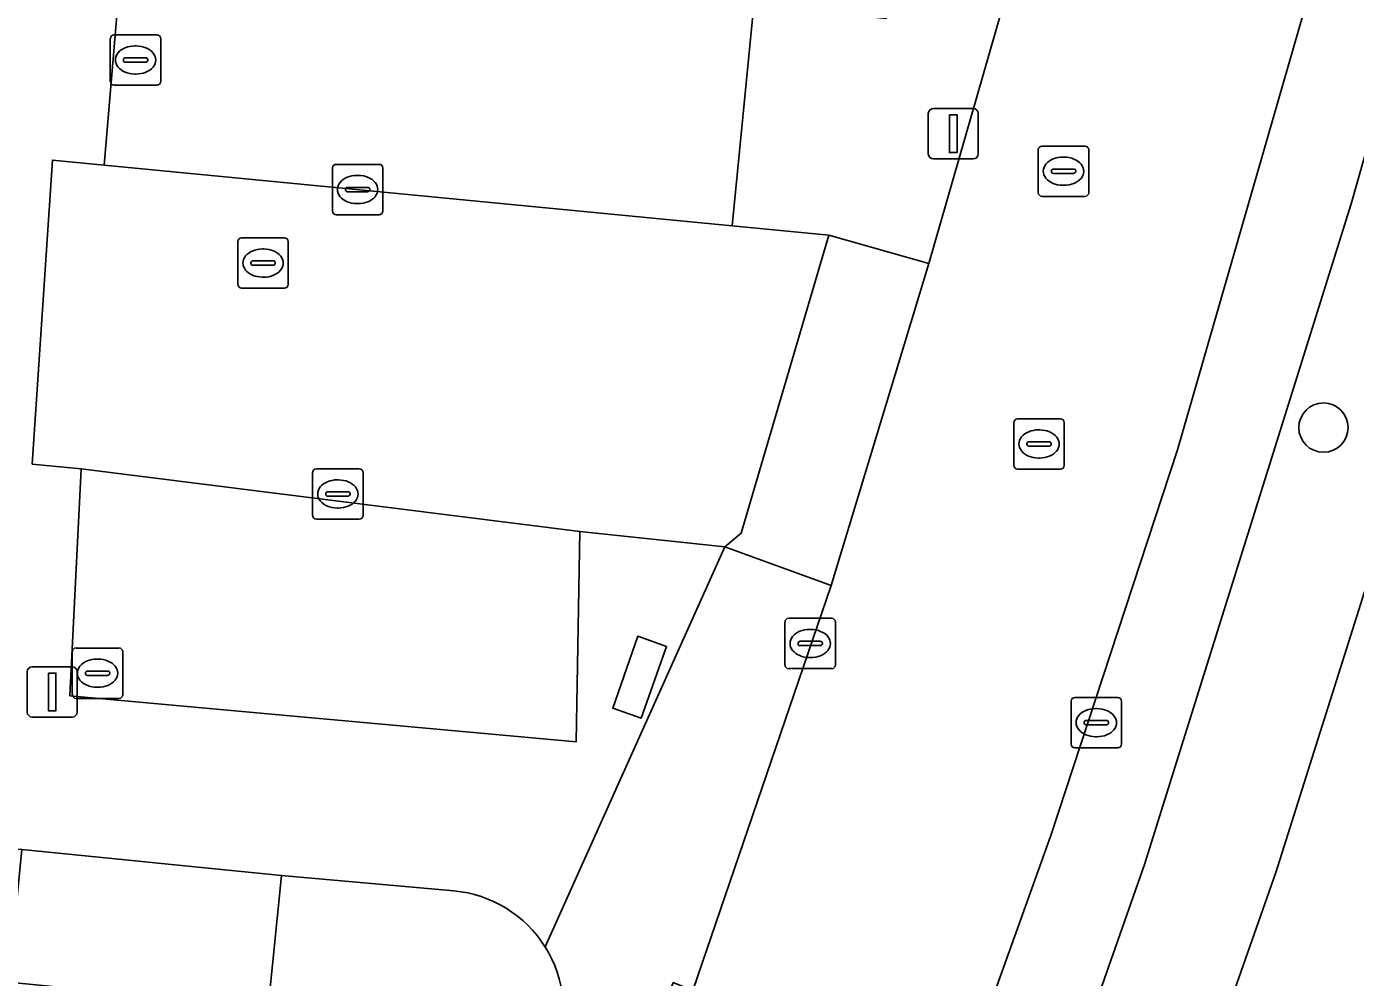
# Model space of a CAD drawing. Extents: x 163683 to 164494, y 382709 to 383872.
# Drawn here: x 164269.65 to 164296.05, y 383459.58 to 383478.47 of the extents above; entities that cross this region are included whole.
import ezdxf

# ---------------------------------------------------------------- set-up
doc = ezdxf.new("R2010")
doc.units = 0
for name, color, linetype in [('IMGEO_Boom', 7, 'Continuous'), ('IMGEO_Erf', 7, 'Continuous'), ('IMGEO_Kolk', 7, 'Continuous'), ('IMGEO_Lichtmast', 7, 'Continuous'), ('IMGEO_Pand', 7, 'Continuous'), ('IMGEO_Parkeervlak_open', 7, 'Continuous'), ('IMGEO_Rijbaan_lokaal_open', 7, 'Continuous'), ('IMGEO_Rioolput', 7, 'Continuous'), ('IMGEO_Terreindeel_gesloten', 7, 'Continuous'), ('IMGEO_Voetpad_open', 7, 'Continuous')]:
    doc.layers.add(name, color=color, linetype=linetype)

msp = doc.modelspace()

# ---------------------------------------------------------------- linework, layer by layer
at = {"layer": 'IMGEO_Boom'}
msp.add_circle((164295.41, 383470.504), 0.489, dxfattribs=at)
at = {"layer": 'IMGEO_Erf'}
for points in [[(164325.186, 383462.761), (164320.277, 383464.124), (164320.984, 383466.67), (164318.744, 383467.292), (164318.124, 383465.059), (164313.11, 383466.451), (164308.203, 383467.814), (164308.839, 383470.106), (164306.491, 383470.758), (164305.778, 383468.191), (164300.781, 383469.579), (164301.494, 383472.146), (164298.114, 383473.214), (164294.464, 383461.667), (164291.264, 383452.565)], [(164278.142, 383461.303), (164274.714, 383461.609), (164274.453, 383458.98)]]:
    msp.add_lwpolyline(points, dxfattribs=at)
for centre, radius, start, end in [((164277.919, 383458.91), 2.403, 32.122, 84.6665), ((164277.917, 383458.908), 2.406, 339.6734, 32.1444)]:
    msp.add_arc(centre, radius, start, end, dxfattribs=at)
at = {"layer": 'IMGEO_Kolk'}
for p, q in [((164275.727, 383474.806), (164275.727, 383475.658)), ((164275.802, 383475.732), (164276.654, 383475.732)), ((164276.728, 383475.658), (164276.728, 383474.806)), ((164276.215, 383475.512), (164276.24, 383475.512)), ((164275.986, 383475.226), (164275.986, 383475.238)), ((164276.424, 383475.189), (164276.026, 383475.189)), ((164276.029, 383475.275), (164276.427, 383475.275)), ((164276.47, 383475.238), (164276.47, 383475.226)), ((164276.238, 383474.952), (164276.213, 383474.952)), ((164276.654, 383474.732), (164275.802, 383474.732)), ((164275.335, 383468.76), (164275.335, 383469.612)), ((164275.41, 383469.686), (164276.262, 383469.686)), ((164276.336, 383469.612), (164276.336, 383468.76)), ((164275.823, 383469.466), (164275.848, 383469.466)), ((164275.594, 383469.18), (164275.594, 383469.192)), ((164276.032, 383469.143), (164275.634, 383469.143)), ((164275.637, 383469.229), (164276.035, 383469.229)), ((164276.078, 383469.192), (164276.078, 383469.18)), ((164275.846, 383468.906), (164275.821, 383468.906)), ((164276.262, 383468.686), (164275.41, 383468.686)), ((164284.716, 383465.79), (164284.716, 383466.642)), ((164284.791, 383466.716), (164285.643, 383466.716)), ((164285.717, 383466.642), (164285.717, 383465.79)), ((164285.204, 383466.496), (164285.229, 383466.496)), ((164284.975, 383466.21), (164284.975, 383466.222)), ((164285.413, 383466.173), (164285.015, 383466.173)), ((164285.018, 383466.259), (164285.416, 383466.259)), ((164285.459, 383466.222), (164285.459, 383466.21)), ((164285.227, 383465.936), (164285.202, 383465.936)), ((164285.643, 383465.716), (164284.791, 383465.716)), ((164290.399, 383464.218), (164290.399, 383465.07)), ((164290.474, 383465.144), (164291.326, 383465.144)), ((164291.4, 383465.07), (164291.4, 383464.218)), ((164290.887, 383464.924), (164290.912, 383464.924)), ((164290.658, 383464.638), (164290.658, 383464.65)), ((164291.096, 383464.601), (164290.698, 383464.601)), ((164290.701, 383464.687), (164291.099, 383464.687)), ((164291.142, 383464.65), (164291.142, 383464.638)), ((164290.91, 383464.364), (164290.885, 383464.364)), ((164291.326, 383464.144), (164290.474, 383464.144))]:
    msp.add_line(p, q, dxfattribs=at)
for points in [[(164275.727, 383474.806), (164275.727, 383475.658)], [(164275.802, 383475.732), (164276.654, 383475.732)], [(164276.728, 383475.658), (164276.728, 383474.806)], [(164276.654, 383474.732), (164275.802, 383474.732)], [(164275.335, 383468.76), (164275.335, 383469.612)], [(164275.41, 383469.686), (164276.262, 383469.686)], [(164276.336, 383469.612), (164276.336, 383468.76)], [(164276.262, 383468.686), (164275.41, 383468.686)], [(164284.716, 383465.79), (164284.716, 383466.642)], [(164284.791, 383466.716), (164285.643, 383466.716)], [(164285.717, 383466.642), (164285.717, 383465.79)], [(164285.643, 383465.716), (164284.791, 383465.716)], [(164290.399, 383464.218), (164290.399, 383465.07)], [(164290.474, 383465.144), (164291.326, 383465.144)], [(164291.4, 383465.07), (164291.4, 383464.218)], [(164291.326, 383464.144), (164290.474, 383464.144)]]:
    msp.add_lwpolyline(points, dxfattribs=at)
for centre, radius, start, end in [((164275.804, 383475.656), 0.0765, 91.552, 178.448), ((164275.804, 383475.656), 0.0765, 91.552, 178.448), ((164276.652, 383475.656), 0.0765, 1.552, 88.448), ((164276.652, 383475.656), 0.0765, 1.552, 88.448), ((164276.026, 383475.235), 0.0403, 85.8775, 175.7526), ((164276.023, 383475.225), 0.0366, 178.938, 274.7102), ((164276.427, 383475.232), 0.043, 264.8664, 352.4533), ((164276.431, 383475.237), 0.0386, 1.7309, 96.639), ((164275.804, 383474.808), 0.0765, 181.552, 268.448), ((164275.804, 383474.808), 0.0765, 181.552, 268.448), ((164276.652, 383474.808), 0.0765, 271.552, 358.448), ((164276.652, 383474.808), 0.0765, 271.552, 358.448), ((164275.412, 383469.61), 0.0765, 91.552, 178.448), ((164275.412, 383469.61), 0.0765, 91.552, 178.448), ((164276.26, 383469.61), 0.0765, 1.552, 88.448), ((164276.26, 383469.61), 0.0765, 1.552, 88.448), ((164275.634, 383469.189), 0.0403, 85.8775, 175.7526), ((164275.631, 383469.179), 0.0366, 178.938, 274.7102), ((164276.035, 383469.186), 0.043, 264.8664, 352.4533), ((164276.039, 383469.191), 0.0386, 1.7309, 96.639), ((164275.412, 383468.762), 0.0765, 181.552, 268.448), ((164275.412, 383468.762), 0.0765, 181.552, 268.448), ((164276.26, 383468.762), 0.0765, 271.552, 358.448), ((164276.26, 383468.762), 0.0765, 271.552, 358.448), ((164284.793, 383466.64), 0.0765, 91.552, 178.448), ((164284.793, 383466.64), 0.0765, 91.552, 178.448), ((164285.641, 383466.64), 0.0765, 1.552, 88.448), ((164285.641, 383466.64), 0.0765, 1.552, 88.448), ((164285.015, 383466.219), 0.0403, 85.8775, 175.7526), ((164285.012, 383466.209), 0.0366, 178.938, 274.7102), ((164285.416, 383466.216), 0.043, 264.8664, 352.4533), ((164285.42, 383466.221), 0.0386, 1.7309, 96.639), ((164284.793, 383465.792), 0.0765, 181.552, 268.448), ((164284.793, 383465.792), 0.0765, 181.552, 268.448), ((164285.641, 383465.792), 0.0765, 271.552, 358.448), ((164285.641, 383465.792), 0.0765, 271.552, 358.448), ((164290.476, 383465.068), 0.0765, 91.552, 178.448), ((164290.476, 383465.068), 0.0765, 91.552, 178.448), ((164291.324, 383465.068), 0.0765, 1.552, 88.448), ((164291.324, 383465.068), 0.0765, 1.552, 88.448), ((164290.698, 383464.647), 0.0403, 85.8775, 175.7526), ((164290.695, 383464.637), 0.0366, 178.938, 274.7102), ((164291.099, 383464.644), 0.043, 264.8664, 352.4533), ((164291.103, 383464.649), 0.0386, 1.7309, 96.639), ((164290.476, 383464.22), 0.0765, 181.552, 268.448), ((164290.476, 383464.22), 0.0765, 181.552, 268.448), ((164291.324, 383464.22), 0.0765, 271.552, 358.448), ((164291.324, 383464.22), 0.0765, 271.552, 358.448)]:
    msp.add_arc(centre, radius, start, end, dxfattribs=at)
for centre, major_axis, ratio, start_param, end_param in [((164276.214, 383475.232), (-0.387, 0.002), 0.722429, 4.712389, 7.853982), ((164276.239, 383475.232), (-0.39, 0.002), 0.717154, 1.570796, 4.712389), ((164275.822, 383469.186), (-0.387, 0.002), 0.722429, 4.712389, 7.853982), ((164275.847, 383469.186), (-0.39, 0.002), 0.717154, 1.570796, 4.712389), ((164285.203, 383466.216), (-0.387, 0.002), 0.722429, 4.712389, 7.853982), ((164285.228, 383466.216), (-0.39, 0.002), 0.717154, 1.570796, 4.712389), ((164290.886, 383464.644), (-0.387, 0.002), 0.722429, 4.712389, 7.853982), ((164290.911, 383464.644), (-0.39, 0.002), 0.717154, 1.570796, 4.712389)]:
    msp.add_ellipse(centre, major_axis=major_axis, ratio=ratio, start_param=start_param, end_param=end_param, dxfattribs=at)
at = {"layer": 'IMGEO_Lichtmast'}
for p, q in [((164287.563, 383475.941), (164287.563, 383476.741)), ((164287.563, 383476.741), (164287.563, 383475.941)), ((164287.663, 383476.841), (164288.453, 383476.841)), ((164288.453, 383476.841), (164287.663, 383476.841)), ((164288.553, 383476.741), (164288.553, 383475.941)), ((164288.553, 383475.941), (164288.553, 383476.741)), ((164288.453, 383475.841), (164287.663, 383475.841)), ((164287.663, 383475.841), (164288.453, 383475.841)), ((164269.667, 383464.854), (164269.667, 383465.654)), ((164269.667, 383465.654), (164269.667, 383464.854)), ((164269.767, 383465.754), (164270.557, 383465.754)), ((164270.557, 383465.754), (164269.767, 383465.754)), ((164270.657, 383465.654), (164270.657, 383464.854)), ((164270.657, 383464.854), (164270.657, 383465.654)), ((164270.557, 383464.754), (164269.767, 383464.754)), ((164269.767, 383464.754), (164270.557, 383464.754))]:
    msp.add_line(p, q, dxfattribs=at)
for points in [[(164287.983, 383476.716), (164288.133, 383476.716), (164288.133, 383475.966), (164287.983, 383475.966), (164287.983, 383476.716)], [(164270.087, 383465.629), (164270.237, 383465.629), (164270.237, 383464.879), (164270.087, 383464.879), (164270.087, 383465.629)]]:
    msp.add_lwpolyline(points, dxfattribs=at)
for centre, start, end in [((164287.663, 383476.741), 90, 180), ((164287.663, 383476.741), 90, 180), ((164288.453, 383476.741), 0, 90), ((164288.453, 383476.741), 360, 90), ((164287.663, 383475.941), 180, 270), ((164287.663, 383475.941), 180, 270), ((164288.453, 383475.941), 270, 0), ((164288.453, 383475.941), 270, 0), ((164269.767, 383465.654), 90, 180), ((164269.767, 383465.654), 90, 180), ((164270.557, 383465.654), 0, 90), ((164270.557, 383465.654), 360, 90), ((164269.767, 383464.854), 180, 270), ((164269.767, 383464.854), 180, 270), ((164270.557, 383464.854), 270, 0), ((164270.557, 383464.854), 270, 0)]:
    msp.add_arc(centre, 0.1, start, end, dxfattribs=at)
at = {"layer": 'IMGEO_Pand'}
msp.add_lwpolyline([(164269.562, 383462.121), (164269.3, 383459.492), (164274.453, 383458.98), (164274.714, 383461.609)], close=True, dxfattribs=at)
at = {"layer": 'IMGEO_Parkeervlak_open'}
for points in [[(164301.373, 383502.691), (164296.512, 383483.93), (164292.509, 383470.06), (164289.997, 383462.405), (164285.942, 383451.098)], [(164288.922, 383453.465), (164291.856, 383461.828), (164295.964, 383474.95), (164298.4, 383483.543), (164302.468, 383499.123)]]:
    msp.add_lwpolyline(points, dxfattribs=at)
for points in [[(164284.099, 383478.897), (164284.119, 383479.101), (164282.843, 383479.219), (164271.579, 383480.256), (164271.195, 383475.717), (164283.668, 383474.513)], [(164270.738, 383469.683), (164270.513, 383465.177), (164280.568, 383464.261), (164280.642, 383468.439)]]:
    msp.add_lwpolyline(points, close=True, dxfattribs=at)
at = {"layer": 'IMGEO_Rijbaan_lokaal_open'}
for points in [[(164282.609, 383442.428), (164285.185, 383448.975), (164285.942, 383451.098), (164289.997, 383462.405), (164292.509, 383470.06), (164296.512, 383483.93), (164301.373, 383502.691), (164301.984, 383505.966), (164302.291, 383508.113), (164302.805, 383514.86), (164297.231, 383515.236), (164296.464, 383507.743), (164295.719, 383503.563), (164294.549, 383499.188), (164291.06, 383485.887), (164287.57, 383473.765), (164285.635, 383467.367), (164282.883, 383459.323), (164281.723, 383456.029), (164279.615, 383450.118), (164274.265, 383436.773), (164279.5, 383434.657), (164279.865, 383435.582)], [(164283.844, 383468.406), (164285.584, 383474.328), (164283.668, 383474.513), (164271.195, 383475.717), (164270.168, 383475.816), (164269.767, 383469.778), (164270.738, 383469.683), (164280.642, 383468.439), (164283.519, 383468.138)]]:
    msp.add_lwpolyline(points, close=True, dxfattribs=at)
at = {"layer": 'IMGEO_Rioolput'}
for p, q in [((164271.392, 383478.305), (164272.244, 383478.305)), ((164271.317, 383477.379), (164271.317, 383478.231)), ((164271.805, 383478.085), (164271.83, 383478.085)), ((164272.318, 383478.231), (164272.318, 383477.379)), ((164271.576, 383477.799), (164271.576, 383477.811)), ((164272.014, 383477.762), (164271.616, 383477.762)), ((164271.619, 383477.848), (164272.017, 383477.848)), ((164272.06, 383477.811), (164272.06, 383477.799)), ((164271.828, 383477.525), (164271.803, 383477.525)), ((164272.244, 383477.305), (164271.392, 383477.305)), ((164289.747, 383475.17), (164289.747, 383476.022)), ((164289.822, 383476.096), (164290.674, 383476.096)), ((164290.235, 383475.876), (164290.26, 383475.876)), ((164290.748, 383476.022), (164290.748, 383475.17)), ((164290.006, 383475.59), (164290.006, 383475.602)), ((164290.049, 383475.639), (164290.447, 383475.639)), ((164290.49, 383475.602), (164290.49, 383475.59)), ((164290.444, 383475.553), (164290.046, 383475.553)), ((164290.674, 383475.096), (164289.822, 383475.096)), ((164290.258, 383475.316), (164290.233, 383475.316)), ((164273.85, 383473.346), (164273.85, 383474.198)), ((164273.925, 383474.272), (164274.777, 383474.272)), ((164274.338, 383474.052), (164274.363, 383474.052)), ((164274.851, 383474.198), (164274.851, 383473.346)), ((164274.109, 383473.766), (164274.109, 383473.778)), ((164274.152, 383473.815), (164274.55, 383473.815)), ((164274.593, 383473.778), (164274.593, 383473.766)), ((164274.547, 383473.729), (164274.149, 383473.729)), ((164274.361, 383473.492), (164274.336, 383473.492)), ((164274.777, 383473.272), (164273.925, 383473.272)), ((164289.262, 383469.753), (164289.262, 383470.605)), ((164289.337, 383470.679), (164290.189, 383470.679)), ((164290.263, 383470.605), (164290.263, 383469.753)), ((164289.75, 383470.459), (164289.775, 383470.459)), ((164289.521, 383470.173), (164289.521, 383470.185)), ((164289.959, 383470.136), (164289.561, 383470.136)), ((164289.564, 383470.222), (164289.962, 383470.222)), ((164290.005, 383470.185), (164290.005, 383470.173)), ((164289.773, 383469.899), (164289.748, 383469.899)), ((164290.189, 383469.679), (164289.337, 383469.679)), ((164270.637, 383466.126), (164271.489, 383466.126)), ((164270.562, 383465.2), (164270.562, 383466.052)), ((164271.05, 383465.906), (164271.075, 383465.906)), ((164271.563, 383466.052), (164271.563, 383465.2)), ((164270.821, 383465.62), (164270.821, 383465.632)), ((164271.259, 383465.583), (164270.861, 383465.583)), ((164270.864, 383465.669), (164271.262, 383465.669)), ((164271.305, 383465.632), (164271.305, 383465.62)), ((164271.073, 383465.346), (164271.048, 383465.346)), ((164271.489, 383465.126), (164270.637, 383465.126))]:
    msp.add_line(p, q, dxfattribs=at)
for points in [[(164271.392, 383478.305), (164272.244, 383478.305)], [(164271.317, 383477.379), (164271.317, 383478.231)], [(164272.318, 383478.231), (164272.318, 383477.379)], [(164272.244, 383477.305), (164271.392, 383477.305)], [(164289.747, 383475.17), (164289.747, 383476.022)], [(164289.822, 383476.096), (164290.674, 383476.096)], [(164290.748, 383476.022), (164290.748, 383475.17)], [(164290.674, 383475.096), (164289.822, 383475.096)], [(164273.85, 383473.346), (164273.85, 383474.198)], [(164273.925, 383474.272), (164274.777, 383474.272)], [(164274.851, 383474.198), (164274.851, 383473.346)], [(164274.777, 383473.272), (164273.925, 383473.272)], [(164289.262, 383469.753), (164289.262, 383470.605)], [(164289.337, 383470.679), (164290.189, 383470.679)], [(164290.263, 383470.605), (164290.263, 383469.753)], [(164290.189, 383469.679), (164289.337, 383469.679)], [(164270.637, 383466.126), (164271.489, 383466.126)], [(164270.562, 383465.2), (164270.562, 383466.052)], [(164271.563, 383466.052), (164271.563, 383465.2)], [(164271.489, 383465.126), (164270.637, 383465.126)]]:
    msp.add_lwpolyline(points, dxfattribs=at)
for centre, radius, start, end in [((164271.394, 383478.229), 0.0765, 91.552, 178.448), ((164271.394, 383478.229), 0.0765, 91.552, 178.448), ((164272.242, 383478.229), 0.0765, 1.552, 88.448), ((164272.242, 383478.229), 0.0765, 1.552, 88.448), ((164271.616, 383477.808), 0.0403, 85.8775, 175.7526), ((164271.613, 383477.798), 0.0366, 178.938, 274.7102), ((164272.017, 383477.805), 0.043, 264.8664, 352.4533), ((164272.021, 383477.81), 0.0386, 1.7309, 96.639), ((164271.394, 383477.381), 0.0765, 181.552, 268.448), ((164271.394, 383477.381), 0.0765, 181.552, 268.448), ((164272.242, 383477.381), 0.0765, 271.552, 358.448), ((164272.242, 383477.381), 0.0765, 271.552, 358.448), ((164289.824, 383476.02), 0.0765, 91.552, 178.448), ((164289.824, 383476.02), 0.0765, 91.552, 178.448), ((164290.672, 383476.02), 0.0765, 1.552, 88.448), ((164290.672, 383476.02), 0.0765, 1.552, 88.448), ((164290.046, 383475.599), 0.0403, 85.8775, 175.7526), ((164290.451, 383475.601), 0.0386, 1.7309, 96.639), ((164290.043, 383475.589), 0.0366, 178.938, 274.7102), ((164290.447, 383475.596), 0.043, 264.8664, 352.4533), ((164289.824, 383475.172), 0.0765, 181.552, 268.448), ((164289.824, 383475.172), 0.0765, 181.552, 268.448), ((164290.672, 383475.172), 0.0765, 271.552, 358.448), ((164290.672, 383475.172), 0.0765, 271.552, 358.448), ((164273.927, 383474.196), 0.0765, 91.552, 178.448), ((164273.927, 383474.196), 0.0765, 91.552, 178.448), ((164274.775, 383474.196), 0.0765, 1.552, 88.448), ((164274.775, 383474.196), 0.0765, 1.552, 88.448), ((164274.149, 383473.775), 0.0403, 85.8775, 175.7526), ((164274.146, 383473.765), 0.0366, 178.938, 274.7102), ((164274.55, 383473.772), 0.043, 264.8664, 352.4533), ((164274.554, 383473.777), 0.0386, 1.7309, 96.639), ((164273.927, 383473.348), 0.0765, 181.552, 268.448), ((164273.927, 383473.348), 0.0765, 181.552, 268.448), ((164274.775, 383473.348), 0.0765, 271.552, 358.448), ((164274.775, 383473.348), 0.0765, 271.552, 358.448), ((164289.339, 383470.603), 0.0765, 91.552, 178.448), ((164289.339, 383470.603), 0.0765, 91.552, 178.448), ((164290.187, 383470.603), 0.0765, 1.552, 88.448), ((164290.187, 383470.603), 0.0765, 1.552, 88.448), ((164289.561, 383470.182), 0.0403, 85.8775, 175.7526), ((164289.558, 383470.172), 0.0366, 178.938, 274.7102), ((164289.962, 383470.179), 0.043, 264.8664, 352.4533), ((164289.966, 383470.184), 0.0386, 1.7309, 96.639), ((164289.339, 383469.755), 0.0765, 181.552, 268.448), ((164289.339, 383469.755), 0.0765, 181.552, 268.448), ((164290.187, 383469.755), 0.0765, 271.552, 358.448), ((164290.187, 383469.755), 0.0765, 271.552, 358.448), ((164270.639, 383466.05), 0.0765, 91.552, 178.448), ((164270.639, 383466.05), 0.0765, 91.552, 178.448), ((164271.487, 383466.05), 0.0765, 1.552, 88.448), ((164271.487, 383466.05), 0.0765, 1.552, 88.448), ((164270.861, 383465.629), 0.0403, 85.8775, 175.7526), ((164270.858, 383465.619), 0.0366, 178.938, 274.7102), ((164271.262, 383465.626), 0.043, 264.8664, 352.4533), ((164271.266, 383465.631), 0.0386, 1.7309, 96.639), ((164270.639, 383465.202), 0.0765, 181.552, 268.448), ((164270.639, 383465.202), 0.0765, 181.552, 268.448), ((164271.487, 383465.202), 0.0765, 271.552, 358.448), ((164271.487, 383465.202), 0.0765, 271.552, 358.448)]:
    msp.add_arc(centre, radius, start, end, dxfattribs=at)
for centre, major_axis, ratio, start_param, end_param in [((164271.804, 383477.805), (-0.387, 0.002), 0.722429, 4.712389, 7.853982), ((164271.829, 383477.805), (-0.39, 0.002), 0.717154, 1.570796, 4.712389), ((164290.234, 383475.596), (-0.387, 0.002), 0.722429, 4.712389, 7.853982), ((164290.259, 383475.596), (-0.39, 0.002), 0.717154, 1.570796, 4.712389), ((164274.337, 383473.772), (-0.387, 0.002), 0.722429, 4.712389, 7.853982), ((164274.362, 383473.772), (-0.39, 0.002), 0.717154, 1.570796, 4.712389), ((164289.749, 383470.179), (-0.387, 0.002), 0.722429, 4.712389, 7.853982), ((164289.774, 383470.179), (-0.39, 0.002), 0.717154, 1.570796, 4.712389), ((164271.049, 383465.626), (-0.387, 0.002), 0.722429, 4.712389, 7.853982), ((164271.074, 383465.626), (-0.39, 0.002), 0.717154, 1.570796, 4.712389)]:
    msp.add_ellipse(centre, major_axis=major_axis, ratio=ratio, start_param=start_param, end_param=end_param, dxfattribs=at)
at = {"layer": 'IMGEO_Terreindeel_gesloten'}
msp.add_lwpolyline([(164282.363, 383466.158), (164281.792, 383466.361), (164281.296, 383464.929), (164281.863, 383464.733)], close=True, dxfattribs=at)
at = {"layer": 'IMGEO_Voetpad_open'}
for points in [[(164290.25, 383491.591), (164286.723, 383478.632), (164284.099, 383478.897), (164283.668, 383474.513), (164285.584, 383474.328), (164287.57, 383473.765), (164291.06, 383485.887), (164294.549, 383499.188), (164294.156, 383499.31), (164295.27, 383503.672), (164295.719, 383503.563), (164296.464, 383507.743), (164297.231, 383515.236), (164295.017, 383515.951)], [(164302.468, 383499.123), (164298.4, 383483.543), (164295.964, 383474.95), (164291.856, 383461.828), (164288.922, 383453.465)], [(164291.264, 383452.565), (164294.464, 383461.667), (164298.114, 383473.214), (164298.539, 383474.557), (164300.75, 383482.145), (164304.099, 383495.665)], [(164279.954, 383460.188), (164283.519, 383468.138), (164280.642, 383468.439), (164280.568, 383464.261), (164270.513, 383465.177), (164270.738, 383469.683), (164269.767, 383469.778), (164270.168, 383475.816), (164271.195, 383475.717), (164271.579, 383480.256), (164270.515, 383480.354), (164270.769, 383484.347), (164271.005, 383488.057), (164271.129, 383490.011)], [(164268.624, 383487.766), (164266.863, 383463.997), (164266.742, 383462.359), (164267.391, 383462.295), (164269.562, 383462.121), (164274.714, 383461.609), (164278.142, 383461.303)], [(164272.399, 383432.252), (164274.265, 383436.773), (164279.615, 383450.118), (164281.723, 383456.029), (164281.308, 383456.19), (164282.497, 383459.48), (164282.883, 383459.323), (164285.635, 383467.367), (164283.519, 383468.138), (164279.954, 383460.188)]]:
    msp.add_lwpolyline(points, dxfattribs=at)
for points in [[(164285.635, 383467.367), (164287.57, 383473.765), (164285.584, 383474.328), (164283.844, 383468.406), (164283.519, 383468.138)], [(164281.792, 383466.361), (164282.363, 383466.158), (164281.863, 383464.733), (164281.296, 383464.929)]]:
    msp.add_lwpolyline(points, close=True, dxfattribs=at)
for centre, radius, start, end in [((164277.919, 383458.91), 2.403, 32.122, 84.6665), ((164277.917, 383458.908), 2.406, 339.6734, 32.1444)]:
    msp.add_arc(centre, radius, start, end, dxfattribs=at)

doc.saveas('drawing.dxf')
